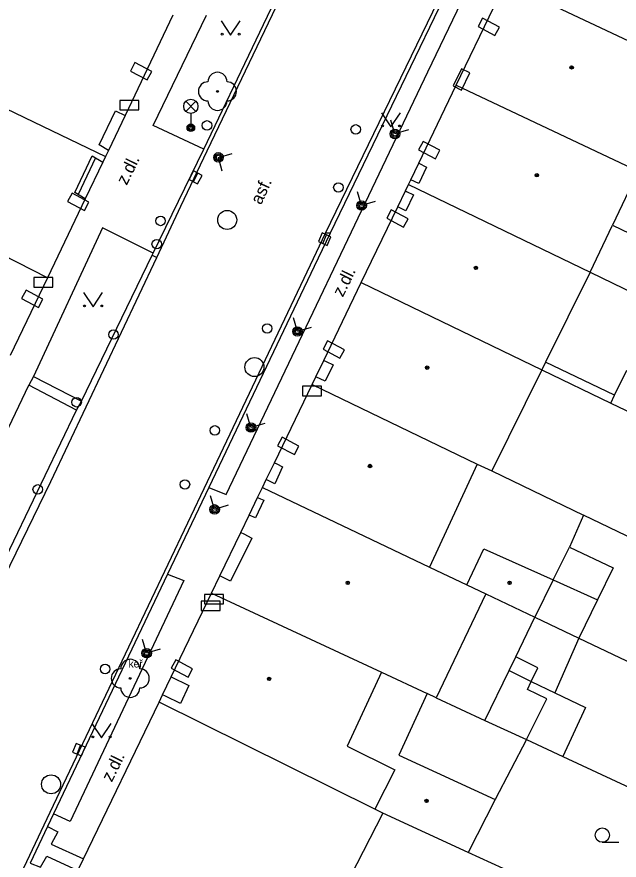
# Model space of a CAD drawing. Extents: x -596229 to -595156, y -1161237 to -1159376.
# Drawn here: x -595814.23 to -595782.61, y -1159828.76 to -1159784.45 of the extents above; entities that cross this region are included whole.
import ezdxf

# ---------------------------------------------------------------- set-up
doc = ezdxf.new("R2010")
doc.units = 0
for name, color, linetype in [('DOP - kresba z DSPS bez souradnic', 7, 'Continuous'), ('DOP - rozhrani ploch obecne', 7, 'Continuous'), ('Level 22', 7, 'Continuous'), ('Level 24', 7, 'Continuous'), ('Level 27', 7, 'Continuous'), ('Level 28', 7, 'Continuous'), ('Level 31', 7, 'Continuous'), ('Level 33', 7, 'Continuous'), ('Level 36', 7, 'Continuous'), ('Level 39', 7, 'Continuous'), ('Specificka linie pasportu komunikaci', 7, 'Continuous'), ('TM - budovy zdene_ betonove - NP', 7, 'Continuous'), ('TM - budovy zdene_ betonove - VP', 7, 'Continuous'), ('TM - chodniky - VP', 7, 'Continuous'), ('TM - komunikace - VP', 7, 'Continuous'), ('TM - letecke snimky - pomocna linie', 7, 'Continuous'), ('TM - popis povrchu', 7, 'Continuous'), ('TM - popis zelene', 7, 'Continuous'), ('TM - rozhrani mezi zpev. plochami mezi sebou - VP', 7, 'Continuous'), ('TM - rozhrani ploch obecne - VP', 7, 'Continuous'), ('TM - schody - NP', 7, 'Continuous')]:
    doc.layers.add(name, color=color, linetype=linetype)

msp = doc.modelspace()

# ---------------------------------------------------------------- linework, layer by layer
at = {"layer": 'DOP - kresba z DSPS bez souradnic'}
for points in [[(-595782.85, -1159804.33), (-595786.47, -1159802.6)], [(-595782.85, -1159804.33), (-595782.2, -1159803.02)], [(-595783.04, -1159804.75), (-595782.85, -1159804.33)], [(-595786.07, -1159814.04), (-595785.22, -1159812.32)], [(-595788.39, -1159818.8), (-595788.04, -1159818.08)], [(-595789.66, -1159821.42), (-595788.39, -1159818.8)]]:
    msp.add_lwpolyline(points, dxfattribs=at)
at = {"layer": 'DOP - rozhrani ploch obecne'}
for points in [[(-595786.67, -1159803), (-595783.04, -1159804.75)], [(-595783.04, -1159804.75), (-595781.5, -1159805.49)], [(-595789.3, -1159808.31), (-595784.47, -1159810.64)], [(-595784.47, -1159810.64), (-595785.22, -1159812.32)], [(-595776.87, -1159814.3), (-595784.47, -1159810.64)], [(-595785.22, -1159812.32), (-595782.92, -1159813.4)], [(-595782.92, -1159813.4), (-595783.74, -1159815.09)], [(-595783.74, -1159815.09), (-595784.72, -1159817.1)], [(-595788.04, -1159818.08), (-595787.03, -1159816)], [(-595787.03, -1159816), (-595784.72, -1159817.1)], [(-595784.72, -1159817.1), (-595771.94, -1159823.18)], [(-595786.87, -1159818.65), (-595788.04, -1159818.08)], [(-595787.22, -1159819.37), (-595786.87, -1159818.65)], [(-595787.42, -1159819.79), (-595787.22, -1159819.37)], [(-595786.4, -1159820.29), (-595787.42, -1159819.79)], [(-595792.22, -1159820.23), (-595789.66, -1159821.42)], [(-595787.48, -1159822.43), (-595786.4, -1159820.29)], [(-595789.66, -1159821.42), (-595787.48, -1159822.43)], [(-595787.48, -1159822.43), (-595789.11, -1159825.58)], [(-595787.48, -1159822.43), (-595785.57, -1159823.32)], [(-595785.57, -1159823.32), (-595776.73, -1159827.44)], [(-595787.48, -1159829.76), (-595790.53, -1159828.36)]]:
    msp.add_lwpolyline(points, dxfattribs=at)
at = {"layer": 'Level 22'}
for centre in [(-595803.7, -1159788.36), (-595808.28, -1159819.21)]:
    msp.add_circle(centre, 0.05, dxfattribs=at)
for centre, start, end in [((-595803.7, -1159787.86), 0, 180), ((-595804.2, -1159788.36), 90, 270), ((-595803.2, -1159788.36), 270, 90), ((-595803.7, -1159788.86), 180, 0), ((-595808.28, -1159818.71), 0, 180), ((-595808.78, -1159819.21), 90, 270), ((-595807.78, -1159819.21), 270, 90), ((-595808.28, -1159819.71), 180, 0)]:
    msp.add_arc(centre, 0.5, start, end, dxfattribs=at)
at = {"layer": 'Level 24'}
for points in [[(-595788.892, -1159784.979), (-595789.775, -1159784.51), (-595790.01, -1159784.952), (-595789.126, -1159785.42)], [(-595807.152, -1159787.319), (-595808.035, -1159786.85), (-595808.27, -1159787.292), (-595807.386, -1159787.76)], [(-595790.891, -1159787.174), (-595791.327, -1159788.074), (-595790.877, -1159788.291), (-595790.441, -1159787.391)], [(-595808.827, -1159789.338), (-595807.827, -1159789.338), (-595807.827, -1159788.838), (-595808.827, -1159788.838)], [(-595792.022, -1159791.459), (-595792.905, -1159790.99), (-595793.14, -1159791.432), (-595792.256, -1159791.9)], [(-595810.452, -1159794.179), (-595811.335, -1159793.71), (-595811.57, -1159794.152), (-595810.686, -1159794.62)], [(-595793.692, -1159795.059), (-595794.575, -1159794.59), (-595794.81, -1159795.032), (-595793.926, -1159795.5)], [(-595813.347, -1159798.648), (-595812.347, -1159798.648), (-595812.347, -1159798.148), (-595813.347, -1159798.148)], [(-595812.872, -1159799.279), (-595813.755, -1159798.81), (-595813.99, -1159799.252), (-595813.106, -1159799.72)], [(-595797.032, -1159801.939), (-595797.915, -1159801.47), (-595798.15, -1159801.912), (-595797.266, -1159802.38)], [(-595799.237, -1159804.358), (-595798.237, -1159804.358), (-595798.237, -1159803.858), (-595799.237, -1159803.858)], [(-595799.422, -1159807.009), (-595800.305, -1159806.54), (-595800.54, -1159806.982), (-595799.656, -1159807.45)], [(-595804.387, -1159815.298), (-595803.387, -1159815.298), (-595803.387, -1159814.798), (-595804.387, -1159814.798)], [(-595804.557, -1159815.648), (-595803.557, -1159815.648), (-595803.557, -1159815.148), (-595804.557, -1159815.148)], [(-595805.012, -1159818.709), (-595805.895, -1159818.24), (-595806.13, -1159818.682), (-595805.246, -1159819.15)]]:
    msp.add_lwpolyline(points, close=True, dxfattribs=at)
at = {"layer": 'Level 27'}
for p, q in [((-595804.966, -1159793.102), (-595804.734, -1159792.658)), ((-595798.173, -1159796.358), (-595797.967, -1159795.902)), ((-595811.074, -1159823.192), (-595810.886, -1159822.728))]:
    msp.add_line(p, q, dxfattribs=at)
for points in [[(-595804.744, -1159793.217), (-595804.513, -1159792.774), (-595804.956, -1159792.543), (-595805.187, -1159792.986)], [(-595797.945, -1159796.461), (-595797.739, -1159796.005), (-595798.195, -1159795.799), (-595798.401, -1159796.255)], [(-595810.843, -1159823.286), (-595810.654, -1159822.823), (-595811.117, -1159822.634), (-595811.306, -1159823.097)]]:
    msp.add_lwpolyline(points, close=True, dxfattribs=at)
for centre in [(-595803.19, -1159795.12), (-595801.76, -1159802.85), (-595812.44, -1159824.78)]:
    msp.add_circle(centre, 0.5, dxfattribs=at)
at = {"layer": 'Level 28'}
for centre in [(-595804.25, -1159790.15), (-595806.69, -1159795.17), (-595806.89, -1159796.39), (-595809.16, -1159801.14), (-595811.1, -1159804.7), (-595813.14, -1159809.28)]:
    msp.add_circle(centre, 0.25, dxfattribs=at)
at = {"layer": 'Level 31'}
for points in [[(-595793.662, -1159790.386), (-595794.38, -1159790.6), (-595794.594, -1159789.882)], [(-595803.45, -1159792.552), (-595803.65, -1159791.83), (-595802.928, -1159791.63)], [(-595795.412, -1159794.146), (-595796.13, -1159794.36), (-595796.344, -1159793.642)], [(-595798.782, -1159800.766), (-595799.5, -1159800.98), (-595799.714, -1159800.262)], [(-595801.222, -1159805.816), (-595801.94, -1159806.03), (-595802.154, -1159805.312)], [(-595803.132, -1159810.116), (-595803.85, -1159810.33), (-595804.064, -1159809.612)], [(-595806.702, -1159817.676), (-595807.42, -1159817.89), (-595807.634, -1159817.172)]]:
    msp.add_lwpolyline(points, dxfattribs=at)
for centre, radius in [((-595796.44, -1159790.36), 0.25), ((-595794.38, -1159790.6), 0.25), ((-595794.38, -1159790.6), 0.18), ((-595794.38, -1159790.6), 0.11), ((-595803.65, -1159791.83), 0.25), ((-595803.65, -1159791.83), 0.18), ((-595803.65, -1159791.83), 0.11), ((-595797.35, -1159793.41), 0.25), ((-595796.13, -1159794.36), 0.25), ((-595796.13, -1159794.36), 0.18), ((-595796.13, -1159794.36), 0.11), ((-595801.09, -1159800.82), 0.25), ((-595799.5, -1159800.98), 0.25), ((-595799.5, -1159800.98), 0.18), ((-595799.5, -1159800.98), 0.11), ((-595803.84, -1159806.18), 0.25), ((-595801.94, -1159806.03), 0.25), ((-595801.94, -1159806.03), 0.18), ((-595801.94, -1159806.03), 0.11), ((-595805.41, -1159809.02), 0.25), ((-595803.85, -1159810.33), 0.25), ((-595803.85, -1159810.33), 0.18), ((-595803.85, -1159810.33), 0.11), ((-595807.42, -1159817.89), 0.25), ((-595807.42, -1159817.89), 0.18), ((-595807.42, -1159817.89), 0.11), ((-595809.6, -1159818.72), 0.25)]:
    msp.add_circle(centre, radius, dxfattribs=at)
at = {"layer": 'Level 33'}
for p, q in [((-595805.365, -1159789.41), (-595804.835, -1159788.88)), ((-595805.365, -1159788.88), (-595804.835, -1159789.41)), ((-595805.1, -1159789.52), (-595805.1, -1159790.27))]:
    msp.add_line(p, q, dxfattribs=at)
for centre, radius in [((-595805.1, -1159789.145), 0.375), ((-595805.1, -1159790.27), 0.2), ((-595805.1, -1159790.27), 0.145), ((-595805.1, -1159790.27), 0.0876)]:
    msp.add_circle(centre, radius, dxfattribs=at)
at = {"layer": 'Level 36'}
msp.add_line((-595783.49, -1159827.825), (-595782.615, -1159827.825), dxfattribs=at)
for points in [[(-595803.51, -1159784.66), (-595803.01, -1159785.41), (-595802.51, -1159784.66)], [(-595795.09, -1159789.48), (-595794.59, -1159790.23), (-595794.09, -1159789.48)], [(-595810.73, -1159798.94), (-595810.23, -1159799.69), (-595809.73, -1159798.94)], [(-595810.29, -1159821.59), (-595809.79, -1159822.34), (-595809.29, -1159821.59)]]:
    msp.add_lwpolyline(points, dxfattribs=at)
for centre, radius in [((-595803.46, -1159785.36), 0.05), ((-595802.561, -1159785.36), 0.05), ((-595795.04, -1159790.18), 0.05), ((-595794.141, -1159790.18), 0.05), ((-595810.68, -1159799.64), 0.05), ((-595809.781, -1159799.64), 0.05), ((-595810.24, -1159822.29), 0.05), ((-595809.341, -1159822.29), 0.05), ((-595783.49, -1159827.45), 0.375)]:
    msp.add_circle(centre, radius, dxfattribs=at)
at = {"layer": 'Level 39'}
for centre, radius in [((-595785.1, -1159787.1), 0.09), ((-595785.1, -1159787.1), 0.0398), ((-595786.93, -1159792.77), 0.09), ((-595786.93, -1159792.77), 0.0398), ((-595790.13, -1159797.64), 0.09), ((-595790.13, -1159797.64), 0.0398), ((-595792.69, -1159802.88), 0.09), ((-595792.69, -1159802.88), 0.0398), ((-595795.69, -1159808.05), 0.09), ((-595795.69, -1159808.05), 0.0398), ((-595796.86, -1159814.19), 0.09), ((-595796.86, -1159814.19), 0.0398), ((-595788.36, -1159814.19), 0.09), ((-595788.36, -1159814.19), 0.0398), ((-595800.99, -1159819.24), 0.09), ((-595800.99, -1159819.24), 0.0398), ((-595792.72, -1159825.65), 0.09), ((-595792.72, -1159825.65), 0.0398)]:
    msp.add_circle(centre, radius, dxfattribs=at)
at = {"layer": 'Specificka linie pasportu komunikaci'}
for points in [[(-595797.79, -1159795.82), (-595798.02, -1159795.82)], [(-595807.13, -1159796.97), (-595806.89, -1159797.09)], [(-595806.43, -1159820.15), (-595806.58, -1159820.07)]]:
    msp.add_lwpolyline(points, dxfattribs=at)
at = {"layer": 'TM - budovy zdene_ betonove - NP'}
for points in [[(-595809.43, -1159791.47), (-595809.92, -1159791.17), (-595809.05, -1159789.38), (-595808.55, -1159789.63)], [(-595810.64, -1159794.01), (-595811.2, -1159793.67), (-595810.28, -1159791.75), (-595809.72, -1159792.08)], [(-595793.13, -1159792.14), (-595792.72, -1159792.34), (-595793.12, -1159793.2), (-595793.55, -1159793.01)], [(-595793.83, -1159793.59), (-595793.77, -1159793.62), (-595793.41, -1159793.8), (-595793.81, -1159794.64), (-595794.23, -1159794.43)], [(-595798.12, -1159802.5), (-595797.99, -1159802.56), (-595797.63, -1159802.73), (-595798.05, -1159803.6), (-595798.54, -1159803.37)], [(-595800.71, -1159807.88), (-595800.59, -1159807.94), (-595800.28, -1159808.09), (-595800.68, -1159808.98), (-595801, -1159808.83), (-595801.14, -1159808.76)], [(-595801.59, -1159809.7), (-595801.44, -1159809.77), (-595801.26, -1159809.85), (-595801.71, -1159810.78), (-595802.04, -1159810.63)], [(-595802.47, -1159811.54), (-595802.32, -1159811.62), (-595801.9, -1159811.85), (-595803.01, -1159814.11)], [(-595803.01, -1159814.11), (-595803.57, -1159813.83)], [(-595806.13, -1159819.13), (-595805.21, -1159819.58), (-595805.64, -1159820.54)], [(-595805.64, -1159820.54), (-595806.43, -1159820.15)]]:
    msp.add_lwpolyline(points, dxfattribs=at)
at = {"layer": 'TM - budovy zdene_ betonove - VP'}
for points in [[(-595779.72, -1159786.84), (-595788.57, -1159782.65)], [(-595791.16, -1159788.04), (-595789.19, -1159783.94)], [(-595806.04, -1159784.35), (-595808.55, -1159789.63)], [(-595818.14, -1159787.66), (-595809.58, -1159791.78)], [(-595793.13, -1159792.14), (-595791.16, -1159788.04)], [(-595791.16, -1159788.04), (-595781.61, -1159792.55)], [(-595808.55, -1159789.63), (-595809.43, -1159791.47)], [(-595809.58, -1159791.78), (-595809.72, -1159792.08)], [(-595809.43, -1159791.47), (-595809.58, -1159791.78)], [(-595809.72, -1159792.08), (-595810.64, -1159794.01)], [(-595793.55, -1159793.01), (-595793.13, -1159792.14)], [(-595781.61, -1159792.55), (-595782.95, -1159795.39)], [(-595793.67, -1159793.25), (-595793.55, -1159793.01)], [(-595793.83, -1159793.59), (-595793.67, -1159793.25)], [(-595793.67, -1159793.25), (-595784.12, -1159797.87)], [(-595810.64, -1159794.01), (-595812.63, -1159798.16)], [(-595794.23, -1159794.43), (-595793.83, -1159793.59)], [(-595812.63, -1159798.16), (-595820.62, -1159794.07)], [(-595796.16, -1159798.41), (-595794.23, -1159794.43)], [(-595784.12, -1159797.87), (-595782.95, -1159795.39)], [(-595782.95, -1159795.39), (-595777.02, -1159798.25)], [(-595784.12, -1159797.87), (-595786.47, -1159802.6)], [(-595784.12, -1159797.87), (-595775.42, -1159802.08)], [(-595812.63, -1159798.16), (-595814.58, -1159802.25)], [(-595798.12, -1159802.5), (-595796.16, -1159798.41)], [(-595796.16, -1159798.41), (-595786.67, -1159803)], [(-595798.54, -1159803.37), (-595798.12, -1159802.5)], [(-595786.47, -1159802.6), (-595786.67, -1159803)], [(-595786.67, -1159803), (-595789.3, -1159808.31)], [(-595800.71, -1159807.88), (-595798.73, -1159803.77)], [(-595798.73, -1159803.77), (-595798.54, -1159803.37)], [(-595798.73, -1159803.77), (-595790.06, -1159807.95)], [(-595801.14, -1159808.76), (-595800.71, -1159807.88)], [(-595790.06, -1159807.95), (-595792.56, -1159813.36)], [(-595790.06, -1159807.95), (-595789.3, -1159808.31)], [(-595801.34, -1159809.18), (-595801.14, -1159808.76)], [(-595801.59, -1159809.7), (-595801.34, -1159809.18)], [(-595801.34, -1159809.18), (-595792.56, -1159813.36)], [(-595802.04, -1159810.63), (-595801.59, -1159809.7)], [(-595802.47, -1159811.54), (-595802.04, -1159810.63)], [(-595803.57, -1159813.83), (-595802.47, -1159811.54)], [(-595790.61, -1159814.29), (-595789.71, -1159812.4)], [(-595789.71, -1159812.4), (-595786.07, -1159814.04)], [(-595792.56, -1159813.36), (-595790.61, -1159814.29)], [(-595804.01, -1159814.74), (-595803.57, -1159813.83)], [(-595790.61, -1159814.29), (-595789.6, -1159814.77)], [(-595786.07, -1159814.04), (-595787.03, -1159816)], [(-595806.13, -1159819.13), (-595804.01, -1159814.74)], [(-595804.01, -1159814.74), (-595795.09, -1159818.89)], [(-595789.6, -1159814.77), (-595792.22, -1159820.23)], [(-595789.6, -1159814.77), (-595787.03, -1159816)], [(-595806.58, -1159820.07), (-595806.13, -1159819.13)], [(-595795.09, -1159818.89), (-595796.89, -1159822.77)], [(-595795.09, -1159818.89), (-595792.69, -1159820.01)], [(-595806.77, -1159820.46), (-595806.58, -1159820.07)], [(-595792.69, -1159820.01), (-595794.18, -1159823.24)], [(-595792.22, -1159820.23), (-595792.69, -1159820.01)], [(-595810.73, -1159828.7), (-595806.77, -1159820.46)], [(-595795.44, -1159826.08), (-595806.77, -1159820.46)], [(-595796.89, -1159822.77), (-595794.38, -1159824.01)], [(-595794.18, -1159823.24), (-595789.11, -1159825.58)], [(-595794.38, -1159824.01), (-595795.44, -1159826.08)], [(-595789.11, -1159825.58), (-595790.53, -1159828.36)], [(-595795.01, -1159826.29), (-595796.73, -1159829.64)], [(-595795.01, -1159826.29), (-595795.44, -1159826.08)], [(-595790.53, -1159828.36), (-595795.01, -1159826.29)], [(-595811.03, -1159829.31), (-595810.73, -1159828.7)]]:
    msp.add_lwpolyline(points, dxfattribs=at)
at = {"layer": 'TM - chodniky - VP'}
for points in [[(-595804.15, -1159809.18), (-595803.25, -1159809.54), (-595792.65, -1159787.34), (-595788.48, -1159778.65)], [(-595804.42, -1159791.4), (-595807.08, -1159790.15), (-595804.27, -1159784.35)], [(-595809.73, -1159795.53), (-595813.37, -1159803.35)], [(-595807.08, -1159796.87), (-595809.73, -1159795.53)], [(-595813.37, -1159803.35), (-595810.84, -1159804.64)], [(-595820.37, -1159823.35), (-595822.08, -1159822.54), (-595822.3, -1159822.05), (-595813.6, -1159803.8)], [(-595811.1, -1159805.12), (-595813.6, -1159803.8)], [(-595806.32, -1159813.74), (-595805.47, -1159814.07), (-595811.43, -1159826.73), (-595812.31, -1159826.33)]]:
    msp.add_lwpolyline(points, dxfattribs=at)
at = {"layer": 'TM - komunikace - VP'}
for points in [[(-595787.86, -1159775.22), (-595797.79, -1159795.82)], [(-595804.42, -1159791.4), (-595798.92, -1159779.88)], [(-595807.08, -1159796.87), (-595804.42, -1159791.4)], [(-595797.79, -1159795.82), (-595798.63, -1159797.56), (-595804.15, -1159809.18)], [(-595810.84, -1159804.64), (-595807.13, -1159796.97)], [(-595807.13, -1159796.97), (-595807.08, -1159796.87)], [(-595811.1, -1159805.12), (-595810.84, -1159804.64)], [(-595816.05, -1159815.42), (-595811.1, -1159805.12)], [(-595804.15, -1159809.18), (-595806.32, -1159813.74)], [(-595806.32, -1159813.74), (-595812.31, -1159826.33)], [(-595812.31, -1159826.33), (-595812.62, -1159826.99)], [(-595812.62, -1159826.99), (-595813.54, -1159828.92)]]:
    msp.add_lwpolyline(points, dxfattribs=at)
at = {"layer": 'TM - letecke snimky - pomocna linie'}
for points in [[(-595786.07, -1159814.04), (-595783.74, -1159815.09)], [(-595784.72, -1159817.1), (-595785.98, -1159819.97)], [(-595788.39, -1159818.8), (-595787.22, -1159819.37)], [(-595787.22, -1159819.37), (-595785.98, -1159819.97)], [(-595785.98, -1159819.97), (-595784.37, -1159820.75), (-595785.57, -1159823.32)]]:
    msp.add_lwpolyline(points, dxfattribs=at)
at = {"layer": 'TM - rozhrani mezi zpev. plochami mezi sebou - VP'}
for points in [[(-595798.02, -1159795.82), (-595783.91, -1159766.68)], [(-595806.89, -1159797.09), (-595805.62, -1159794.39), (-595804.24, -1159791.49), (-595798.4, -1159779.26)], [(-595812.49, -1159826.24), (-595804.22, -1159808.86), (-595798.81, -1159797.47), (-595798.02, -1159795.82)], [(-595815.82, -1159815.75), (-595812.45, -1159808.86), (-595806.89, -1159797.09)], [(-595813.37, -1159803.35), (-595813.6, -1159803.8)], [(-595814.86, -1159835.6), (-595815, -1159835.24), (-595815.15, -1159834.91), (-595815.29, -1159834.47), (-595815.38, -1159834.03), (-595815.42, -1159833.9), (-595815.46, -1159833.3), (-595815.41, -1159832.64), (-595815.3, -1159832.16), (-595813.72, -1159828.83), (-595812.8, -1159826.9), (-595812.49, -1159826.24)]]:
    msp.add_lwpolyline(points, dxfattribs=at)
at = {"layer": 'TM - rozhrani ploch obecne - VP'}
for points in [[(-595812.62, -1159826.99), (-595812.09, -1159827.28), (-595812.43, -1159827.93), (-595810.73, -1159828.7)], [(-595813.54, -1159828.92), (-595812.99, -1159829.13), (-595812.66, -1159828.56), (-595811.03, -1159829.31)]]:
    msp.add_lwpolyline(points, dxfattribs=at)
at = {"layer": 'TM - schody - NP'}
msp.add_lwpolyline([(-595810.1, -1159791.86), (-595811.02, -1159793.78)], dxfattribs=at)

# ---------------------------------------------------------------- texts
at = {"layer": 'TM - popis povrchu'}
for s, rotation, p in [('z.dl.', 63.6838, (-595808.47, -1159793.33)), ('asf.', 65.2627, (-595801.41, -1159794.36)), ('z.dl.', 63.6838, (-595797.12, -1159799.21)), ('z.dl.', 63.6767, (-595809.25, -1159824.7))]:
    msp.add_text(s, height=0.65, rotation=rotation, dxfattribs=at).set_placement(p)
at = {"layer": 'TM - popis zelene'}
msp.add_text('keř', height=0.4, dxfattribs=at).set_placement((-595808.37, -1159818.64))

doc.saveas('drawing.dxf')
